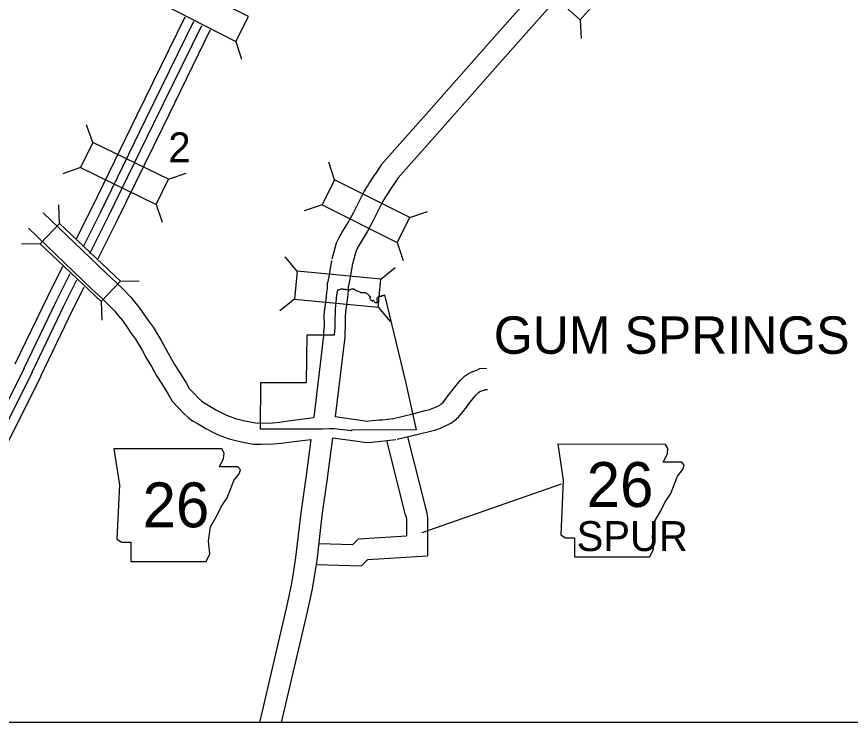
# Model space of a CAD drawing. Extents: x 813775 to 1157140, y 1757555 to 1979907.
# Drawn here: x 841416 to 864948, y 1905247 to 1925179 of the extents above; entities that cross this region are included whole.
import ezdxf

# ---------------------------------------------------------------- set-up
doc = ezdxf.new("R2010")
doc.units = 0
for name, color, linetype in [('Level 10', 7, 'Continuous'), ('Level 15', 7, 'Continuous'), ('Level 19', 7, 'Continuous'), ('Level 20', 7, 'Continuous'), ('Level 21', 7, 'Continuous'), ('Level 6', 7, 'Continuous'), ('R_Draft', 7, 'Continuous')]:
    doc.layers.add(name, color=color, linetype=linetype)

msp = doc.modelspace()

# ---------------------------------------------------------------- linework, layer by layer
at = {"layer": 'Level 10'}
for points in [[(842165, 1919634), (843940, 1917930), (844223, 1917674), (844428, 1917475), (844629, 1917263), (844743, 1917125), (844877, 1916964), (845046, 1916723), (845123, 1916600), (845269, 1916407), (845481, 1916054), (845597, 1915841), (845742, 1915589), (845867, 1915358), (846016, 1915134), (846206, 1914820), (846288, 1914681), (846426, 1914532), (846552, 1914400), (846638, 1914322), (846711, 1914267), (846819, 1914205), (847054, 1914069), (847187, 1913996), (847340, 1913923), (847594, 1913830), (847816, 1913774), (848011, 1913733), (848158, 1913705), (848309, 1913701), (848633, 1913711), (848832, 1913725), (849081, 1913761), (849803, 1913853)], [(841750, 1919201), (843531, 1917491), (843813, 1917236), (844002, 1917053), (844179, 1916866), (844280, 1916743), (844400, 1916599), (844545, 1916393), (844627, 1916260), (844771, 1916070), (844960, 1915756), (845074, 1915547), (845218, 1915297), (845352, 1915050), (845509, 1914812), (845691, 1914512), (845804, 1914321), (845989, 1914120), (846133, 1913970), (846254, 1913859), (846381, 1913765), (846520, 1913685), (846759, 1913547), (846913, 1913462), (847107, 1913370), (847416, 1913256), (847681, 1913189), (847893, 1913145), (848094, 1913107), (848311, 1913101), (848663, 1913112), (848895, 1913128), (849162, 1913166), (849723, 1913238)], [(852014, 1913824), (852638, 1913975), (852951, 1914058), (853079, 1914088), (853161, 1914117), (853215, 1914141), (853299, 1914177), (853356, 1914208), (853401, 1914240), (853451, 1914282), (853543, 1914399), (853778, 1914704), (853864, 1914813), (853939, 1914899), (854059, 1915021), (854172, 1915100), (854248, 1915142), (854367, 1915188), (854402, 1915196), (854486, 1915239), (854684, 1915247)], [(852154, 1913241), (852786, 1913393), (853098, 1913476), (853249, 1913512), (853380, 1913558), (853454, 1913590), (853562, 1913637), (853674, 1913698), (853769, 1913765), (853884, 1913863), (854016, 1914029), (854251, 1914335), (854326, 1914430), (854380, 1914491), (854449, 1914561), (854488, 1914589), (854500, 1914596), (854545, 1914613), (854611, 1914629), (854642, 1914645), (854708, 1914648)], [(850410, 1913881), (851058, 1913792), (851308, 1913754), (851372, 1913760), (851441, 1913769), (851567, 1913780), (851649, 1913787), (851743, 1913796), (851887, 1913809), (852045, 1913830)], [(850335, 1913286), (850971, 1913198), (851288, 1913150), (851440, 1913163), (851507, 1913173), (851617, 1913182), (851706, 1913190), (851801, 1913199), (851953, 1913213), (852123, 1913235)], [(851856, 1913208), (852376, 1911148), (852406, 1911041), (852415, 1910974), (852416, 1910512)], [(852450, 1913309), (852955, 1911304), (852996, 1911162), (853015, 1911012), (853017, 1909949)], [(849948, 1910301), (850908, 1910274), (851061, 1910426), (852416, 1910512)], [(849871, 1909703), (851150, 1909667), (851325, 1909842), (853017, 1909949)]]:
    msp.add_lwpolyline(points, dxfattribs=at)
at = {"layer": 'Level 15'}
for points in [[(856922, 1926888), (854678, 1924355), (852911, 1922352), (851702, 1920991), (851571, 1920790), (851495, 1920679), (851441, 1920603), (851378, 1920494), (851334, 1920431), (851288, 1920363), (851223, 1920250), (850920, 1919644), (850796, 1919417), (850692, 1919241), (850615, 1919119), (850517, 1918950), (850437, 1918778), (850396, 1918639), (850308, 1918327)], [(857371, 1926490), (855128, 1923958), (853360, 1921954), (852180, 1920625), (852070, 1920458), (851988, 1920337), (851946, 1920278), (851884, 1920171), (851828, 1920090), (851797, 1920046), (851753, 1919967), (851452, 1919366), (851318, 1919121), (851204, 1918929), (851129, 1918808), (851050, 1918673), (851000, 1918565), (850972, 1918472), (850886, 1918164)], [(850301, 1918294), (850224, 1917831), (850188, 1917665), (850179, 1917630), (850176, 1917505), (850165, 1917389), (850143, 1917184), (850114, 1916986), (850086, 1916766), (850091, 1916451), (850081, 1916272), (850077, 1916172), (849803, 1913853)], [(850893, 1918196), (850814, 1917718), (850777, 1917551), (850775, 1917468), (850762, 1917328), (850738, 1917109), (850709, 1916906), (850687, 1916733), (850692, 1916439), (850680, 1916242), (850675, 1916125), (850410, 1913881)], [(849723, 1913238), (849584, 1912215), (849438, 1911167), (849291, 1909901), (849218, 1909463), (849167, 1909123), (849030, 1908505), (848267, 1905247)], [(850335, 1913286), (850179, 1912133), (850033, 1911091), (849885, 1909817), (849810, 1909370), (849758, 1909014), (849615, 1908371), (848883, 1905247)]]:
    msp.add_lwpolyline(points, dxfattribs=at)
at = {"layer": 'Level 19'}
for points in [[(843096, 1918891), (843534, 1919772), (844818, 1922404), (846175, 1925176)], [(843302, 1918687), (843781, 1919651), (845065, 1922283), (846419, 1925048)], [(843485, 1918493), (844005, 1919540), (845290, 1922173), (846641, 1924933)], [(843700, 1918308), (844252, 1919419), (845537, 1922053), (846888, 1924814)], [(841377, 1915369), (842284, 1917256), (842719, 1918131)], [(841625, 1915250), (842531, 1917135), (842924, 1917926)], [(841851, 1915142), (842756, 1917026), (843114, 1917747)], [(842099, 1915023), (843003, 1916905), (843319, 1917542)], [(841626, 1915252), (840505, 1913013), (839595, 1911119), (838957, 1909863), (838387, 1908636), (837789, 1907410), (836949, 1905838), (836686, 1905247)], [(841850, 1915140), (840729, 1912903), (839819, 1911008), (839182, 1909753), (838613, 1908528), (838011, 1907296), (837174, 1905729), (836960, 1905247)], [(842096, 1915017), (840976, 1912782), (840065, 1910886), (839429, 1909633), (838861, 1908410), (838256, 1907171), (837421, 1905608), (837261, 1905247)]]:
    msp.add_lwpolyline(points, dxfattribs=at)
at = {"layer": 'Level 20'}
for p, q in [((857319, 1925091), (857350, 1924564)), ((847601, 1924477), (847764, 1923975)), ((843563, 1921628), (843391, 1922127)), ((850391, 1920570), (850224, 1921071)), ((843216, 1920916), (842716, 1920744)), ((845698, 1920586), (846198, 1920758)), ((842622, 1919340), (842608, 1919868)), ((845351, 1919874), (845523, 1919375)), ((850036, 1919861), (849535, 1919695)), ((852515, 1919506), (853016, 1919672)), ((842078, 1918765), (841550, 1918751)), ((852160, 1918797), (852327, 1918296)), ((849332, 1917992), (848996, 1918400)), ((851696, 1917761), (852104, 1918096)), ((844348, 1917707), (844875, 1917722)), ((849254, 1917204), (848847, 1916869)), ((843803, 1917132), (843818, 1916604)), ((851619, 1916972), (851954, 1916565))]:
    msp.add_line(p, q, dxfattribs=at)
for points in [[(855540, 1926667), (857319, 1925091), (857844, 1925684), (856065, 1927260)], [(847961, 1925183), (845844, 1926262), (845484, 1925556), (847601, 1924477)], [(845698, 1920586), (843563, 1921628), (843216, 1920916), (845351, 1919874)], [(852515, 1919506), (850391, 1920570), (850036, 1919861), (852160, 1918797)], [(844348, 1917707), (842622, 1919340), (842078, 1918765), (843803, 1917132)], [(851696, 1917761), (849332, 1917992), (849254, 1917204), (851619, 1916972)]]:
    msp.add_lwpolyline(points, close=True, dxfattribs=at)
at = {"layer": 'Level 21'}
msp.add_line((852861, 1910611), (856799, 1911980), dxfattribs=at)
for points in [[(844161, 1912972), (844314, 1911957), (844246, 1910417), (844381, 1910333), (844635, 1910333), (844635, 1909791), (846767, 1909791), (846868, 1910011), (846834, 1910367), (846885, 1910773), (847071, 1911094), (847190, 1911331), (847359, 1911585), (847460, 1911855), (847545, 1912075), (847697, 1912262), (847731, 1912380), (847663, 1912465), (847139, 1912465), (847257, 1912701), (847274, 1912854), (847204, 1912971)], [(856687, 1913100), (856840, 1912084), (856772, 1910545), (856907, 1910460), (857161, 1910460), (857161, 1909919), (859293, 1909919), (859394, 1910139), (859360, 1910494), (859411, 1910900), (859597, 1911222), (859716, 1911459), (859885, 1911712), (859986, 1911983), (860071, 1912203), (860223, 1912389), (860257, 1912507), (860189, 1912592), (859665, 1912592), (859783, 1912829), (859800, 1912981), (859730, 1913098)]]:
    msp.add_lwpolyline(points, close=True, dxfattribs=at)
at = {"layer": 'Level 6'}
for points in [[(850388, 1916191), (850395, 1916289), (850402, 1916410), (850407, 1916530), (850409, 1916643), (850414, 1916819), (850418, 1916925), (850423, 1917006), (850434, 1917119), (850457, 1917325), (850478, 1917464)], [(850478, 1917464), (850496, 1917463), (850509, 1917465), (850521, 1917467), (850552, 1917483), (850573, 1917491), (850592, 1917493), (850608, 1917494), (850623, 1917492), (850644, 1917480), (850660, 1917477), (850676, 1917478), (850699, 1917478), (850725, 1917474), (850760, 1917463), (850783, 1917460), (850803, 1917460), (850820, 1917462), (850861, 1917483), (850873, 1917488), (850883, 1917491), (850896, 1917491), (850902, 1917492), (850912, 1917491), (850929, 1917487), (850966, 1917463), (851001, 1917441), (851023, 1917432), (851051, 1917424), (851076, 1917416), (851098, 1917403), (851119, 1917392), (851135, 1917388), (851235, 1917387), (851253, 1917384), (851267, 1917380), (851279, 1917372), (851289, 1917363), (851328, 1917342), (851341, 1917336), (851350, 1917329), (851356, 1917306), (851362, 1917293), (851373, 1917281), (851390, 1917271), (851395, 1917262), (851397, 1917251), (851395, 1917240), (851385, 1917226), (851383, 1917218), (851385, 1917209), (851393, 1917198), (851401, 1917186), (851414, 1917173), (851429, 1917162), (851448, 1917153), (851460, 1917149), (851466, 1917151), (851469, 1917158), (851470, 1917168), (851477, 1917170), (851486, 1917163), (851494, 1917147), (851506, 1917132), (851521, 1917117), (851543, 1917106), (851563, 1917101), (851577, 1917102), (851591, 1917109), (851597, 1917117), (851601, 1917126), (851603, 1917138), (851596, 1917189), (851594, 1917213), (851596, 1917227), (851601, 1917244), (851610, 1917255), (851622, 1917264), (851642, 1917275), (851666, 1917283), (851681, 1917285), (851695, 1917286), (851714, 1917285), (851723, 1917287), (851728, 1917300), (851737, 1917307), (851750, 1917307), (851764, 1917306), (851772, 1917306), (851780, 1917309), (851797, 1917319)], [(851797, 1917319), (852387, 1914863), (852695, 1913513), (850867, 1913501), (850867, 1913479), (850850, 1913482), (850780, 1913490), (850723, 1913496), (850625, 1913511), (850541, 1913522), (850461, 1913532), (850374, 1913536), (850239, 1913534), (850047, 1913526), (848295, 1913524), (848310, 1914844), (849594, 1914850), (849619, 1916189), (850388, 1916191)]]:
    msp.add_lwpolyline(points, dxfattribs=at)
at = {"layer": 'R_Draft'}
msp.add_lwpolyline([(823472, 1968812), (896470, 1968812), (896470, 1905247), (823472, 1905247)], close=True, dxfattribs=at)
msp.add_lwpolyline([(823472, 1968812), (896470, 1968812), (896470, 1905247), (823472, 1905247)], close=True, dxfattribs=at)

# ---------------------------------------------------------------- texts
at = {"layer": 'Level 20'}
msp.add_text('2', height=845, dxfattribs=at).set_placement((845697, 1921066))
at = {"layer": 'Level 21'}
for s, height, p in [('26', 1267.2, (857505, 1911331)), ('26', 1267.2, (844969, 1910756)), ('SPUR', 844.8, (857222, 1910085))]:
    msp.add_text(s, height=height, dxfattribs=at).set_placement(p)
at = {"layer": 'Level 6'}
msp.add_text('GUM SPRINGS', height=1056, dxfattribs=at).set_placement((854884, 1915657))

doc.saveas('drawing.dxf')
